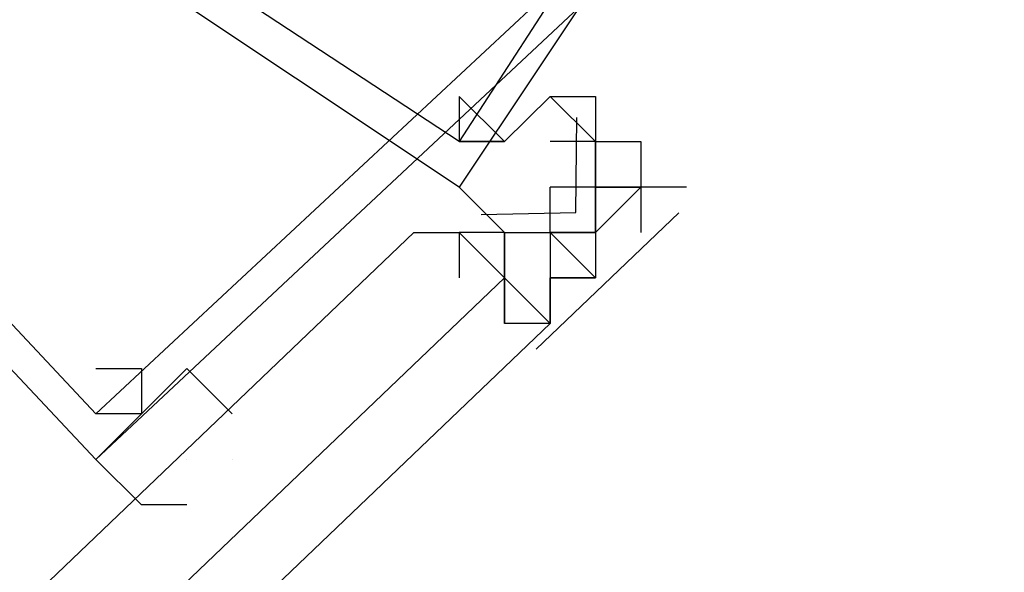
# Model space of a CAD drawing. Header units: feet. Extents: x -79 to 198, y -22 to 181.
# Tile 539 of 656: x 134.431 to 134.72, y 96.571 to 96.734. Entities that reach past the tile are written whole.
import ezdxf

# ---------------------------------------------------------------- set-up
doc = ezdxf.new("R2010")
doc.units = ezdxf.units.FT
doc.layers.add('A-LINEA', color=7, linetype='CONTINUOUS')

msp = doc.modelspace()

# ---------------------------------------------------------------- linework, layer by layer
at = {"layer": 'A-LINEA'}
for p, q in [((134.5867, 96.7111), (134.5867, 96.7111)), ((134.5867, 96.7111), (134.5867, 96.7111)), ((134.5867, 96.7111), (134.5867, 96.7111)), ((134.5867, 96.7111), (134.5867, 96.7111)), ((134.6, 96.6978), (134.5867, 96.6978)), ((134.6, 96.6978), (134.5867, 96.6978)), ((134.6, 96.6978), (134.6, 96.6978)), ((134.6, 96.6978), (134.6, 96.6978)), ((134.6, 96.6978), (134.6, 96.6978)), ((134.6, 96.6978), (134.6, 96.6978)), ((134.6, 96.6978), (134.6, 96.6978)), ((134.6, 96.6978), (134.6, 96.6978)), ((134.6, 96.6978), (134.6, 96.6978)), ((134.6, 96.6978), (134.6, 96.6978)), ((134.6, 96.6978), (134.6, 96.6978)), ((134.6, 96.6978), (134.6, 96.6978)), ((134.6, 96.6978), (134.6, 96.6978)), ((134.6, 96.6978), (134.6, 96.6978)), ((134.6, 96.6978), (134.6, 96.6978)), ((134.6, 96.6978), (134.6, 96.6978)), ((134.6, 96.6978), (134.6, 96.6978)), ((134.6, 96.6978), (134.6, 96.6978)), ((134.6, 96.6978), (134.6, 96.6978)), ((134.6, 96.6978), (134.6, 96.6978)), ((134.6, 96.6978), (134.6, 96.6844)), ((134.6, 96.6978), (134.6, 96.6978)), ((134.6, 96.6978), (134.6, 96.6978)), ((134.6, 96.6978), (134.6, 96.6978)), ((134.6, 96.6978), (134.6, 96.6978)), ((134.6, 96.6978), (134.6, 96.6978)), ((134.6, 96.6978), (134.6, 96.6978)), ((134.6, 96.6978), (134.6, 96.6978)), ((134.6, 96.6978), (134.6, 96.6978)), ((134.6, 96.6978), (134.6, 96.6978)), ((134.6, 96.6978), (134.6, 96.6978)), ((134.6, 96.6978), (134.6, 96.6978)), ((134.6, 96.6978), (134.6, 96.6978)), ((134.6, 96.6978), (134.6, 96.6978)), ((134.6, 96.6978), (134.6, 96.6978)), ((134.6, 96.6978), (134.6, 96.6978)), ((134.6, 96.6978), (134.6, 96.6978)), ((134.6, 96.6978), (134.6, 96.6978)), ((134.6, 96.6978), (134.6, 96.6978)), ((134.6, 96.6978), (134.6, 96.6978)), ((134.6, 96.6978), (134.6, 96.6978)), ((134.6, 96.6978), (134.6, 96.6978)), ((134.6, 96.6978), (134.6, 96.6978)), ((134.6, 96.6978), (134.6, 96.6978)), ((134.6, 96.6978), (134.6, 96.6978)), ((134.6, 96.6978), (134.6, 96.6844)), ((134.6, 96.6978), (134.6, 96.6978)), ((134.6, 96.6978), (134.6, 96.6978)), ((134.6, 96.6978), (134.6, 96.6978)), ((134.6, 96.6978), (134.6, 96.6978)), ((134.6, 96.6978), (134.6, 96.6978)), ((134.6, 96.6978), (134.6, 96.6978)), ((134.6133, 96.6978), (134.6133, 96.6978)), ((134.6133, 96.6978), (134.6133, 96.6978)), ((134.6133, 96.6978), (134.6133, 96.6978)), ((134.6133, 96.6978), (134.6133, 96.6978)), ((134.6133, 96.6978), (134.6133, 96.6978)), ((134.6133, 96.6978), (134.6133, 96.6978)), ((134.6133, 96.6978), (134.6133, 96.6978)), ((134.6133, 96.6978), (134.6133, 96.6978)), ((134.6, 96.6844), (134.5867, 96.6844)), ((134.5867, 96.6844), (134.5867, 96.6844)), ((134.5867, 96.6844), (134.5867, 96.6844)), ((134.5867, 96.6844), (134.5867, 96.6844)), ((134.5867, 96.6844), (134.5867, 96.6844)), ((134.5867, 96.6711), (134.5867, 96.6844)), ((134.6, 96.6844), (134.5867, 96.6844)), ((134.5867, 96.6844), (134.5867, 96.6844)), ((134.5867, 96.6844), (134.5867, 96.6844)), ((134.5867, 96.6844), (134.5867, 96.6844)), ((134.5867, 96.6844), (134.5867, 96.6844)), ((134.5867, 96.6711), (134.5867, 96.6844)), ((134.6, 96.6844), (134.6, 96.6844)), ((134.6, 96.6844), (134.6, 96.6844)), ((134.6, 96.6844), (134.6, 96.6844)), ((134.6, 96.6844), (134.6, 96.6844)), ((134.6, 96.6844), (134.6, 96.6844)), ((134.6, 96.6844), (134.6, 96.6844)), ((134.6, 96.6844), (134.6, 96.6844)), ((134.6, 96.6844), (134.6, 96.6844)), ((134.6, 96.6844), (134.6, 96.6844)), ((134.6, 96.6844), (134.6, 96.6844)), ((134.6, 96.6844), (134.6, 96.6844)), ((134.6, 96.6844), (134.6, 96.6844)), ((134.6, 96.6844), (134.6, 96.6711)), ((134.6, 96.6844), (134.6, 96.6711)), ((134.6, 96.6844), (134.6, 96.6711)), ((134.6, 96.6844), (134.6, 96.6844)), ((134.6, 96.6844), (134.6, 96.6844)), ((134.6, 96.6844), (134.6, 96.6844)), ((134.6, 96.6844), (134.6, 96.6844)), ((134.6, 96.6844), (134.6, 96.6844)), ((134.6, 96.6844), (134.6, 96.6844)), ((134.6, 96.6844), (134.6, 96.6844)), ((134.6, 96.6844), (134.6, 96.6844)), ((134.6, 96.6844), (134.6, 96.6844)), ((134.6, 96.6844), (134.6, 96.6844)), ((134.6, 96.6711), (134.6, 96.6844)), ((134.6, 96.6711), (134.6, 96.6844)), ((134.6, 96.6844), (134.6133, 96.6844)), ((134.6133, 96.6844), (134.6, 96.6844)), ((134.6, 96.6711), (134.6133, 96.6844)), ((134.6, 96.6844), (134.6, 96.6844)), ((134.6, 96.6844), (134.6, 96.6844)), ((134.6, 96.6844), (134.6, 96.6844)), ((134.6, 96.6844), (134.6, 96.6844)), ((134.6, 96.6844), (134.6, 96.6844)), ((134.6, 96.6844), (134.6, 96.6844)), ((134.6, 96.6844), (134.6, 96.6844)), ((134.6, 96.6844), (134.6, 96.6844)), ((134.6, 96.6844), (134.6, 96.6844)), ((134.6, 96.6844), (134.6, 96.6844)), ((134.6, 96.6844), (134.6, 96.6844)), ((134.6, 96.6844), (134.6, 96.6844)), ((134.6, 96.6844), (134.6, 96.6711)), ((134.6, 96.6844), (134.6, 96.6711)), ((134.6, 96.6844), (134.6, 96.6711)), ((134.6, 96.6844), (134.6, 96.6844)), ((134.6, 96.6844), (134.6, 96.6844)), ((134.6, 96.6844), (134.6, 96.6844)), ((134.6, 96.6844), (134.6, 96.6844)), ((134.6, 96.6844), (134.6, 96.6844)), ((134.6, 96.6844), (134.6, 96.6844)), ((134.6, 96.6844), (134.6, 96.6844)), ((134.6, 96.6844), (134.6, 96.6844)), ((134.6, 96.6844), (134.6, 96.6844)), ((134.6, 96.6844), (134.6, 96.6844)), ((134.6, 96.6711), (134.6, 96.6844)), ((134.6, 96.6711), (134.6, 96.6844)), ((134.6, 96.6844), (134.6133, 96.6844)), ((134.6133, 96.6844), (134.6, 96.6844)), ((134.6, 96.6711), (134.6133, 96.6844)), ((134.6133, 96.6844), (134.6133, 96.6844)), ((134.6133, 96.6844), (134.6133, 96.6844)), ((134.6133, 96.6844), (134.6133, 96.6844)), ((134.6133, 96.6844), (134.6133, 96.6844)), ((134.6133, 96.6844), (134.6133, 96.6844)), ((134.6133, 96.6844), (134.6133, 96.6844)), ((134.6133, 96.6844), (134.6133, 96.6844)), ((134.6133, 96.6844), (134.6133, 96.6844)), ((134.6133, 96.6844), (134.6133, 96.6844)), ((134.6133, 96.6844), (134.6133, 96.6844)), ((134.6133, 96.6844), (134.6133, 96.6844)), ((134.6133, 96.6844), (134.6133, 96.6844)), ((134.6133, 96.6844), (134.6133, 96.6711)), ((134.6267, 96.6844), (134.6133, 96.6844)), ((134.6133, 96.6844), (134.6133, 96.6844)), ((134.6133, 96.6844), (134.6133, 96.6844)), ((134.6133, 96.6844), (134.6133, 96.6844)), ((134.6133, 96.6844), (134.6133, 96.6844)), ((134.6133, 96.6844), (134.6133, 96.6844)), ((134.6133, 96.6844), (134.6133, 96.6844)), ((134.6133, 96.6844), (134.6133, 96.6844)), ((134.6133, 96.6844), (134.6133, 96.6844)), ((134.6133, 96.6844), (134.6133, 96.6844)), ((134.6133, 96.6844), (134.6133, 96.6844)), ((134.6133, 96.6844), (134.6133, 96.6844)), ((134.6133, 96.6844), (134.6133, 96.6844)), ((134.6133, 96.6844), (134.6133, 96.6711)), ((134.6267, 96.6844), (134.6133, 96.6844)), ((134.6245, 96.6769), (134.5826, 96.6368)), ((134.6245, 96.6769), (134.5826, 96.6368)), ((134.56, 96.6711), (134.56, 96.6711)), ((134.56, 96.6711), (134.56, 96.6711)), ((134.56, 96.6711), (134.56, 96.6711)), ((134.56, 96.6711), (134.56, 96.6578)), ((134.56, 96.6711), (134.56, 96.6711)), ((134.56, 96.6711), (134.56, 96.6711)), ((134.56, 96.6711), (134.56, 96.6711)), ((134.56, 96.6711), (134.56, 96.6711)), ((134.56, 96.6711), (134.56, 96.6711)), ((134.56, 96.6711), (134.56, 96.6711)), ((134.5733, 96.6711), (134.56, 96.6711)), ((134.56, 96.6711), (134.56, 96.6711)), ((134.56, 96.6711), (134.56, 96.6711)), ((134.56, 96.6711), (134.56, 96.6711)), ((134.56, 96.6711), (134.56, 96.6578)), ((134.56, 96.6711), (134.56, 96.6711)), ((134.56, 96.6711), (134.56, 96.6711)), ((134.56, 96.6711), (134.56, 96.6711)), ((134.56, 96.6711), (134.56, 96.6711)), ((134.56, 96.6711), (134.56, 96.6711)), ((134.56, 96.6711), (134.56, 96.6711)), ((134.5733, 96.6711), (134.56, 96.6711)), ((134.5733, 96.6711), (134.5733, 96.6578)), ((134.5733, 96.6711), (134.5733, 96.6711)), ((134.5733, 96.6711), (134.5733, 96.6578)), ((134.5733, 96.6711), (134.5733, 96.6711)), ((134.5733, 96.6711), (134.5733, 96.6711)), ((134.5733, 96.6711), (134.5867, 96.6711)), ((134.5733, 96.6711), (134.5733, 96.6711)), ((134.5733, 96.6711), (134.5733, 96.6711)), ((134.5733, 96.6578), (134.5733, 96.6711)), ((134.5733, 96.6711), (134.5733, 96.6711)), ((134.5733, 96.6711), (134.5733, 96.6711)), ((134.5733, 96.6711), (134.5733, 96.6711)), ((134.5733, 96.6578), (134.5733, 96.6711)), ((134.5733, 96.6711), (134.5733, 96.6711)), ((134.5733, 96.6711), (134.5733, 96.6711)), ((134.5733, 96.6711), (134.5733, 96.6578)), ((134.5733, 96.6711), (134.5733, 96.6711)), ((134.5733, 96.6711), (134.5733, 96.6578)), ((134.5733, 96.6711), (134.5733, 96.6711)), ((134.5733, 96.6711), (134.5733, 96.6711)), ((134.5733, 96.6711), (134.5867, 96.6711)), ((134.5733, 96.6711), (134.5733, 96.6711)), ((134.5733, 96.6711), (134.5733, 96.6711)), ((134.5733, 96.6578), (134.5733, 96.6711)), ((134.5733, 96.6711), (134.5733, 96.6711)), ((134.5733, 96.6711), (134.5733, 96.6711)), ((134.5733, 96.6711), (134.5733, 96.6711)), ((134.5733, 96.6578), (134.5733, 96.6711)), ((134.5733, 96.6711), (134.5733, 96.6711)), ((134.5733, 96.6711), (134.5733, 96.6711)), ((134.5867, 96.6711), (134.6, 96.6711)), ((134.5867, 96.6711), (134.5867, 96.6711)), ((134.5867, 96.6711), (134.5867, 96.6711)), ((134.5867, 96.6711), (134.5867, 96.6711)), ((134.5867, 96.6711), (134.5867, 96.6711)), ((134.5867, 96.6711), (134.5867, 96.6711)), ((134.5867, 96.6711), (134.5867, 96.6711)), ((134.5867, 96.6711), (134.5867, 96.6711)), ((134.5867, 96.6711), (134.5867, 96.6711)), ((134.5867, 96.6711), (134.5867, 96.6711)), ((134.5867, 96.6711), (134.5867, 96.6711)), ((134.5867, 96.6711), (134.5867, 96.6578)), ((134.5867, 96.6711), (134.5867, 96.6578)), ((134.5867, 96.6711), (134.5867, 96.6578)), ((134.5867, 96.6711), (134.5867, 96.6711)), ((134.5867, 96.6711), (134.5867, 96.6711)), ((134.5867, 96.6711), (134.5867, 96.6711)), ((134.5867, 96.6711), (134.5867, 96.6711)), ((134.5867, 96.6711), (134.5867, 96.6711)), ((134.5867, 96.6711), (134.5867, 96.6711)), ((134.5867, 96.6711), (134.5867, 96.6711)), ((134.5867, 96.6711), (134.5867, 96.6711)), ((134.5867, 96.6711), (134.5867, 96.6711)), ((134.5867, 96.6711), (134.5867, 96.6711)), ((134.5867, 96.6711), (134.5867, 96.6711)), ((134.5867, 96.6711), (134.6, 96.6711)), ((134.5867, 96.6711), (134.5867, 96.6711)), ((134.5867, 96.6711), (134.5867, 96.6711)), ((134.5867, 96.6711), (134.5867, 96.6711)), ((134.5867, 96.6711), (134.6, 96.6711)), ((134.5867, 96.6711), (134.5867, 96.6711)), ((134.5867, 96.6711), (134.5867, 96.6711)), ((134.5867, 96.6711), (134.5867, 96.6711)), ((134.5867, 96.6711), (134.5867, 96.6711)), ((134.5867, 96.6711), (134.5867, 96.6711)), ((134.5867, 96.6711), (134.5867, 96.6711)), ((134.5867, 96.6711), (134.5867, 96.6711)), ((134.5867, 96.6711), (134.5867, 96.6711)), ((134.5867, 96.6711), (134.5867, 96.6711)), ((134.5867, 96.6711), (134.5867, 96.6711)), ((134.5867, 96.6711), (134.5867, 96.6578)), ((134.5867, 96.6711), (134.5867, 96.6578)), ((134.5867, 96.6711), (134.5867, 96.6578)), ((134.5867, 96.6711), (134.5867, 96.6711)), ((134.5867, 96.6711), (134.5867, 96.6711)), ((134.5867, 96.6711), (134.5867, 96.6711)), ((134.5867, 96.6711), (134.5867, 96.6711)), ((134.5867, 96.6711), (134.5867, 96.6711)), ((134.5867, 96.6711), (134.5867, 96.6711)), ((134.5867, 96.6711), (134.5867, 96.6711)), ((134.5867, 96.6711), (134.5867, 96.6711)), ((134.5867, 96.6711), (134.5867, 96.6711)), ((134.5867, 96.6711), (134.5867, 96.6711)), ((134.5867, 96.6711), (134.5867, 96.6711)), ((134.5867, 96.6711), (134.6, 96.6711)), ((134.5867, 96.6711), (134.5867, 96.6711)), ((134.5867, 96.6711), (134.5867, 96.6711)), ((134.5867, 96.6711), (134.5867, 96.6711)), ((134.6, 96.6711), (134.6, 96.6711)), ((134.6, 96.6711), (134.6, 96.6578)), ((134.6, 96.6711), (134.6, 96.6711)), ((134.6, 96.6711), (134.6, 96.6711)), ((134.6, 96.6711), (134.6, 96.6711)), ((134.6, 96.6711), (134.6, 96.6711)), ((134.6, 96.6711), (134.6, 96.6711)), ((134.6, 96.6711), (134.6, 96.6711)), ((134.6, 96.6711), (134.6, 96.6711)), ((134.6, 96.6711), (134.6, 96.6711)), ((134.6, 96.6711), (134.6, 96.6711)), ((134.6, 96.6711), (134.6, 96.6711)), ((134.6, 96.6711), (134.6, 96.6711)), ((134.6, 96.6711), (134.6, 96.6711)), ((134.6, 96.6711), (134.6, 96.6711)), ((134.6, 96.6711), (134.6, 96.6711)), ((134.6, 96.6711), (134.6, 96.6711)), ((134.6, 96.6711), (134.6, 96.6711)), ((134.6, 96.6711), (134.6, 96.6711)), ((134.6, 96.6711), (134.6, 96.6711)), ((134.6, 96.6711), (134.6, 96.6578)), ((134.6, 96.6711), (134.6, 96.6711)), ((134.6, 96.6711), (134.6, 96.6711)), ((134.6, 96.6711), (134.6, 96.6711)), ((134.6, 96.6711), (134.6, 96.6711)), ((134.6, 96.6711), (134.6, 96.6711)), ((134.6, 96.6711), (134.6, 96.6711)), ((134.6, 96.6711), (134.6, 96.6711)), ((134.6, 96.6711), (134.6, 96.6711)), ((134.6, 96.6711), (134.6, 96.6711)), ((134.6, 96.6711), (134.6, 96.6711)), ((134.6, 96.6711), (134.6, 96.6711)), ((134.6, 96.6711), (134.6, 96.6711)), ((134.6, 96.6711), (134.6, 96.6711)), ((134.6, 96.6711), (134.6, 96.6711)), ((134.6, 96.6711), (134.6, 96.6711)), ((134.6, 96.6711), (134.6, 96.6711)), ((134.6, 96.6711), (134.6, 96.6711)), ((134.6133, 96.6711), (134.6133, 96.6711)), ((134.6133, 96.6711), (134.6133, 96.6711)), ((134.6133, 96.6711), (134.6133, 96.6711)), ((134.6133, 96.6711), (134.6133, 96.6711)), ((134.6133, 96.6711), (134.6133, 96.6711)), ((134.6133, 96.6711), (134.6133, 96.6711)), ((134.6133, 96.6711), (134.6133, 96.6711)), ((134.6133, 96.6711), (134.6133, 96.6711)), ((134.6133, 96.6711), (134.6133, 96.6711)), ((134.6133, 96.6711), (134.6133, 96.6711)), ((134.6133, 96.6711), (134.6133, 96.6711)), ((134.6133, 96.6711), (134.6133, 96.6711)), ((134.6133, 96.6711), (134.6133, 96.6711)), ((134.6133, 96.6711), (134.6133, 96.6711)), ((134.6133, 96.6711), (134.6133, 96.6711)), ((134.6133, 96.6711), (134.6133, 96.6711)), ((134.6133, 96.6711), (134.6133, 96.6711)), ((134.6133, 96.6711), (134.6133, 96.6711)), ((134.6133, 96.6711), (134.6133, 96.6711)), ((134.6133, 96.6711), (134.6133, 96.6711)), ((134.6133, 96.6711), (134.6133, 96.6711)), ((134.6133, 96.6711), (134.6133, 96.6711)), ((134.6133, 96.6711), (134.6133, 96.6711)), ((134.6133, 96.6711), (134.6133, 96.6711)), ((134.6133, 96.6711), (134.6133, 96.6711)), ((134.6133, 96.6711), (134.6133, 96.6711)), ((134.6133, 96.6711), (134.6133, 96.6711)), ((134.6133, 96.6711), (134.6133, 96.6711)), ((134.6133, 96.6711), (134.6133, 96.6711)), ((134.6133, 96.6711), (134.6133, 96.6711)), ((134.6133, 96.6711), (134.6133, 96.6711)), ((134.6133, 96.6711), (134.6133, 96.6711)), ((134.6133, 96.6711), (134.6133, 96.6711)), ((134.6133, 96.6711), (134.6133, 96.6711)), ((134.5733, 96.6578), (134.5733, 96.6578)), ((134.5733, 96.6578), (134.5733, 96.6578)), ((134.5733, 96.6578), (134.5733, 96.6444)), ((134.5733, 96.6578), (134.5733, 96.6578)), ((134.5733, 96.6578), (134.5733, 96.6578)), ((134.5733, 96.6578), (134.5733, 96.6578)), ((134.5733, 96.6578), (134.5733, 96.6578)), ((134.5733, 96.6578), (134.5733, 96.6578)), ((134.5733, 96.6578), (134.5733, 96.6578)), ((134.5733, 96.6578), (134.5733, 96.6578)), ((134.5733, 96.6578), (134.5733, 96.6578)), ((134.5733, 96.6578), (134.5733, 96.6578)), ((134.5733, 96.6578), (134.5733, 96.6578)), ((134.5733, 96.6578), (134.5733, 96.6578)), ((134.5733, 96.6578), (134.5733, 96.6578)), ((134.5733, 96.6578), (134.5733, 96.6578)), ((134.5733, 96.6444), (134.5733, 96.6578)), ((134.5733, 96.6578), (134.5733, 96.6578)), ((134.5733, 96.6578), (134.5733, 96.6578)), ((134.5733, 96.6578), (134.5733, 96.6578)), ((134.5733, 96.6578), (134.5733, 96.6578)), ((134.5733, 96.6578), (134.5733, 96.6578)), ((134.5733, 96.6578), (134.5733, 96.6578)), ((134.5733, 96.6578), (134.5733, 96.6578)), ((134.5733, 96.6578), (134.5733, 96.6578)), ((134.5733, 96.6578), (134.5733, 96.6578)), ((134.5733, 96.6578), (134.5733, 96.6444)), ((134.5733, 96.6578), (134.5733, 96.6578)), ((134.5733, 96.6578), (134.5733, 96.6578)), ((134.5733, 96.6578), (134.5733, 96.6578)), ((134.5733, 96.6578), (134.5733, 96.6578)), ((134.5733, 96.6578), (134.5733, 96.6578)), ((134.5733, 96.6578), (134.5733, 96.6578)), ((134.5733, 96.6578), (134.5733, 96.6578)), ((134.5733, 96.6578), (134.5733, 96.6578)), ((134.5733, 96.6578), (134.5733, 96.6578)), ((134.5733, 96.6578), (134.5733, 96.6578)), ((134.5733, 96.6578), (134.5733, 96.6578)), ((134.5733, 96.6578), (134.5733, 96.6578)), ((134.5733, 96.6578), (134.5733, 96.6578)), ((134.5733, 96.6444), (134.5733, 96.6578)), ((134.5733, 96.6578), (134.5733, 96.6578)), ((134.5733, 96.6578), (134.5733, 96.6578)), ((134.5733, 96.6578), (134.5733, 96.6578)), ((134.5733, 96.6578), (134.5733, 96.6578)), ((134.5733, 96.6578), (134.5733, 96.6578)), ((134.5733, 96.6578), (134.5733, 96.6578)), ((134.5733, 96.6578), (134.5733, 96.6578)), ((134.5867, 96.6578), (134.5867, 96.6578)), ((134.5867, 96.6578), (134.5867, 96.6578)), ((134.5867, 96.6578), (134.5867, 96.6444)), ((134.5867, 96.6578), (134.5867, 96.6578)), ((134.5867, 96.6578), (134.5867, 96.6444)), ((134.5867, 96.6578), (134.5867, 96.6578)), ((134.5867, 96.6578), (134.5867, 96.6578)), ((134.5867, 96.6578), (134.5867, 96.6578)), ((134.5867, 96.6578), (134.5867, 96.6578)), ((134.5867, 96.6578), (134.5867, 96.6578)), ((134.5867, 96.6578), (134.5867, 96.6578)), ((134.5867, 96.6578), (134.5867, 96.6578)), ((134.5867, 96.6578), (134.5867, 96.6578)), ((134.5867, 96.6578), (134.5867, 96.6578)), ((134.6, 96.6578), (134.5867, 96.6578)), ((134.5867, 96.6578), (134.5867, 96.6578)), ((134.5867, 96.6578), (134.5867, 96.6578)), ((134.5867, 96.6578), (134.5867, 96.6578)), ((134.5867, 96.6578), (134.5867, 96.6578)), ((134.5867, 96.6578), (134.5867, 96.6578)), ((134.5867, 96.6578), (134.5867, 96.6578)), ((134.5867, 96.6578), (134.5867, 96.6578)), ((134.5867, 96.6578), (134.5867, 96.6578)), ((134.5867, 96.6444), (134.5867, 96.6578)), ((134.5867, 96.6578), (134.5867, 96.6578)), ((134.5867, 96.6578), (134.5867, 96.6578)), ((134.5867, 96.6578), (134.5867, 96.6578)), ((134.5867, 96.6578), (134.5867, 96.6578)), ((134.5867, 96.6578), (134.5867, 96.6578)), ((134.5867, 96.6578), (134.5867, 96.6578)), ((134.5867, 96.6578), (134.6, 96.6578)), ((134.5867, 96.6578), (134.6, 96.6578)), ((134.5867, 96.6578), (134.6, 96.6578)), ((134.5867, 96.6578), (134.5867, 96.6578)), ((134.5867, 96.6578), (134.5867, 96.6578)), ((134.5867, 96.6578), (134.5867, 96.6444)), ((134.5867, 96.6578), (134.5867, 96.6578)), ((134.5867, 96.6578), (134.5867, 96.6444)), ((134.5867, 96.6578), (134.5867, 96.6578)), ((134.5867, 96.6578), (134.5867, 96.6578)), ((134.5867, 96.6578), (134.5867, 96.6578)), ((134.5867, 96.6578), (134.5867, 96.6578)), ((134.5867, 96.6578), (134.5867, 96.6578)), ((134.5867, 96.6578), (134.5867, 96.6578)), ((134.5867, 96.6578), (134.5867, 96.6578)), ((134.5867, 96.6578), (134.5867, 96.6578)), ((134.5867, 96.6578), (134.5867, 96.6578)), ((134.6, 96.6578), (134.5867, 96.6578)), ((134.5867, 96.6578), (134.5867, 96.6578)), ((134.5867, 96.6578), (134.5867, 96.6578)), ((134.5867, 96.6578), (134.5867, 96.6578)), ((134.5867, 96.6578), (134.5867, 96.6578)), ((134.5867, 96.6578), (134.5867, 96.6578)), ((134.5867, 96.6578), (134.5867, 96.6578)), ((134.5867, 96.6578), (134.5867, 96.6578)), ((134.5867, 96.6578), (134.5867, 96.6578)), ((134.5867, 96.6444), (134.5867, 96.6578)), ((134.5867, 96.6578), (134.5867, 96.6578)), ((134.5867, 96.6578), (134.5867, 96.6578)), ((134.5867, 96.6578), (134.5867, 96.6578)), ((134.5867, 96.6578), (134.5867, 96.6578)), ((134.5867, 96.6578), (134.5867, 96.6578)), ((134.5867, 96.6578), (134.5867, 96.6578)), ((134.5867, 96.6578), (134.6, 96.6578)), ((134.5867, 96.6578), (134.6, 96.6578)), ((134.5867, 96.6578), (134.6, 96.6578)), ((134.6, 96.6578), (134.6, 96.6578)), ((134.6, 96.6578), (134.6, 96.6578)), ((134.6, 96.6578), (134.6, 96.6578)), ((134.6, 96.6578), (134.6, 96.6578)), ((134.6, 96.6578), (134.6, 96.6578)), ((134.6, 96.6578), (134.6, 96.6578)), ((134.6, 96.6578), (134.6, 96.6578)), ((134.6, 96.6578), (134.6, 96.6578)), ((134.6, 96.6578), (134.6, 96.6578)), ((134.6, 96.6578), (134.6, 96.6578)), ((134.6, 96.6578), (134.6, 96.6578)), ((134.6, 96.6578), (134.6, 96.6578)), ((134.6, 96.6578), (134.6, 96.6578)), ((134.6, 96.6578), (134.6, 96.6578)), ((134.6, 96.6578), (134.6, 96.6578)), ((134.6, 96.6578), (134.6, 96.6578)), ((134.6, 96.6578), (134.6, 96.6578)), ((134.6, 96.6578), (134.6, 96.6578)), ((134.6, 96.6578), (134.6, 96.6578)), ((134.6, 96.6578), (134.6, 96.6578)), ((134.6, 96.6578), (134.6, 96.6578)), ((134.6, 96.6578), (134.6, 96.6578)), ((134.6, 96.6578), (134.6, 96.6578)), ((134.6, 96.6578), (134.6, 96.6578)), ((134.6, 96.6578), (134.6, 96.6578)), ((134.6, 96.6578), (134.6, 96.6578)), ((134.5733, 96.6444), (134.5733, 96.6444)), ((134.5733, 96.6444), (134.5733, 96.6444)), ((134.5733, 96.6444), (134.5733, 96.6444)), ((134.5733, 96.6444), (134.5733, 96.6444)), ((134.5867, 96.6444), (134.5867, 96.6444)), ((134.5867, 96.6444), (134.5867, 96.6444)), ((134.5867, 96.6444), (134.5867, 96.6444)), ((134.5867, 96.6444), (134.5867, 96.6444)), ((134.5867, 96.6444), (134.5867, 96.6444)), ((134.5867, 96.6444), (134.5867, 96.6444)), ((134.5867, 96.6444), (134.5867, 96.6444)), ((134.5867, 96.6444), (134.5867, 96.6444)), ((134.5867, 96.6444), (134.5867, 96.6444)), ((134.5867, 96.6444), (134.5867, 96.6444)), ((134.5867, 96.6444), (134.5867, 96.6444)), ((134.5867, 96.6444), (134.5867, 96.6444)), ((134.5867, 96.6444), (134.5867, 96.6444)), ((134.5867, 96.6444), (134.5867, 96.6444)), ((134.5867, 96.6444), (134.5867, 96.6444)), ((134.5867, 96.6444), (134.5867, 96.6444)), ((134.5867, 96.6444), (134.5867, 96.6444)), ((134.5867, 96.6444), (134.5867, 96.6444)), ((134.5867, 96.6444), (134.5867, 96.6444)), ((134.5867, 96.6444), (134.5867, 96.6444)), ((134.5867, 96.6444), (134.5867, 96.6444)), ((134.5867, 96.6444), (134.5867, 96.6444)), ((134.5867, 96.6444), (134.5867, 96.6444)), ((134.5867, 96.6444), (134.5867, 96.6444)), ((134.5867, 96.6444), (134.5867, 96.6444)), ((134.5867, 96.6444), (134.5867, 96.6444)), ((134.4933, 96.6044), (134.4933, 96.6044)), ((134.4933, 96.6044), (134.4933, 96.6044))]:
    msp.add_line(p, q, dxfattribs=at)
for points in [[(134.08, 97.0044), (134.24, 97.2444), (134.72, 96.9244), (134.56, 96.6844), (134.08, 97.0044)], [(134.08, 97.0044), (134.24, 97.2444), (134.72, 96.9244), (134.56, 96.6844), (134.08, 97.0044)], [(134.2667, 97.2311), (134.0533, 97.0311), (134.4533, 96.6044), (134.6667, 96.8044), (134.2667, 97.2311)], [(134.2667, 97.2311), (134.0533, 97.0311), (134.4533, 96.6044), (134.6667, 96.8044), (134.2667, 97.2311)], [(134.0933, 97.0044), (134.24, 97.2311), (134.7067, 96.9244), (134.56, 96.6978), (134.0933, 97.0044)], [(134.0933, 97.0044), (134.24, 97.2311), (134.7067, 96.9244), (134.56, 96.6978), (134.0933, 97.0044)], [(134.2667, 97.2178), (134.0667, 97.0311), (134.4533, 96.6178), (134.6533, 96.8044), (134.2667, 97.2178)], [(134.2667, 97.2178), (134.0667, 97.0311), (134.4533, 96.6178), (134.6533, 96.8044), (134.2667, 97.2178)], [(134.6, 96.6978), (134.6, 96.6978), (134.6, 96.6978), (134.6, 96.6978), (134.5867, 96.7111), (134.5867, 96.7111), (134.5733, 96.6978), (134.5733, 96.6978), (134.5733, 96.6978), (134.5733, 96.6978), (134.56, 96.7111), (134.56, 96.6978), (134.56, 96.6978), (134.56, 96.6978), (134.56, 96.6978), (134.56, 96.6978), (134.56, 96.6978)], [(134.6, 96.6978), (134.6, 96.6978), (134.6, 96.6978), (134.6, 96.6978), (134.5867, 96.7111), (134.5867, 96.7111), (134.5733, 96.6978), (134.5733, 96.6978), (134.5733, 96.6978), (134.5733, 96.6978), (134.56, 96.7111), (134.56, 96.6978), (134.56, 96.6978), (134.56, 96.6978), (134.56, 96.6978), (134.56, 96.6978), (134.56, 96.6978)], [(134.5867, 96.7111), (134.6, 96.7111), (134.6, 96.6978), (134.6133, 96.6978), (134.6133, 96.6844), (134.6, 96.6844), (134.6, 96.6978)], [(134.5867, 96.7111), (134.6, 96.7111), (134.6, 96.6978), (134.6133, 96.6978), (134.6133, 96.6844), (134.6, 96.6844), (134.6, 96.6978)], [(134.5664, 96.6764), (134.5942, 96.677), (134.5945, 96.7049)], [(134.5664, 96.6764), (134.5942, 96.677), (134.5945, 96.7049)], [(134.56, 96.6844), (134.56, 96.6844), (134.56, 96.6844), (134.56, 96.6844), (134.5733, 96.6711), (134.5733, 96.6711)], [(134.56, 96.6844), (134.56, 96.6844), (134.56, 96.6844), (134.56, 96.6844), (134.5733, 96.6711), (134.5733, 96.6711)], [(134.5867, 96.6711), (134.5867, 96.6711), (134.5867, 96.6844), (134.5867, 96.6844), (134.5867, 96.6844)], [(134.6, 96.6844), (134.6, 96.6711), (134.5867, 96.6711), (134.5867, 96.6578)], [(134.5867, 96.6711), (134.5867, 96.6711), (134.5867, 96.6844), (134.5867, 96.6844), (134.5867, 96.6844)], [(134.6, 96.6844), (134.6, 96.6711), (134.5867, 96.6711), (134.5867, 96.6578)], [(134.5733, 96.6578), (132.08, 94.2711), (132.0667, 94.2844), (132.0667, 94.2978), (134.5467, 96.6711), (134.56, 96.6711), (134.5733, 96.6578)], [(134.5733, 96.6578), (132.08, 94.2711), (132.0667, 94.2844), (132.0667, 94.2978), (134.5467, 96.6711), (134.56, 96.6711), (134.5733, 96.6578)], [(134.56, 96.6711), (134.5733, 96.6578), (134.5867, 96.6444)], [(134.56, 96.6711), (134.5733, 96.6578), (134.5867, 96.6444)], [(134.6, 96.6578), (134.5867, 96.6711), (134.5867, 96.6578)], [(134.6, 96.6711), (134.5867, 96.6711), (134.5867, 96.6578)], [(134.6, 96.6711), (134.5867, 96.6711), (134.6, 96.6711)], [(134.6, 96.6578), (134.5867, 96.6711), (134.5867, 96.6578)], [(134.6, 96.6711), (134.5867, 96.6711), (134.5867, 96.6578)], [(134.6, 96.6711), (134.5867, 96.6711), (134.6, 96.6711)], [(134.5867, 96.6444), (132.0933, 94.2578), (132.08, 94.2711), (134.5733, 96.6578), (134.5867, 96.6444)], [(134.5867, 96.6444), (132.0933, 94.2578), (132.08, 94.2711), (134.5733, 96.6578), (134.5867, 96.6444)], [(134.5867, 96.6444), (134.5733, 96.6444), (134.5733, 96.6578)], [(134.5867, 96.6444), (134.5733, 96.6444), (134.5733, 96.6578)], [(134.4533, 96.6311), (134.4667, 96.6311), (134.4667, 96.6311), (134.4667, 96.6178), (134.4667, 96.6178), (134.4667, 96.6178), (134.48, 96.6311), (134.48, 96.6311), (134.4933, 96.6178), (134.4933, 96.6178), (134.4933, 96.6178)], [(134.4533, 96.6311), (134.4667, 96.6311), (134.4667, 96.6311), (134.4667, 96.6178), (134.4667, 96.6178), (134.4667, 96.6178), (134.48, 96.6311), (134.48, 96.6311), (134.4933, 96.6178), (134.4933, 96.6178), (134.4933, 96.6178)], [(134.48, 96.5911), (134.4667, 96.5911), (134.4667, 96.5911), (134.4667, 96.5911), (134.4533, 96.6044), (134.4533, 96.6044), (134.4667, 96.6178), (134.4667, 96.6178), (134.4533, 96.6178), (134.4533, 96.6178), (134.4533, 96.6178), (134.4533, 96.6178), (134.4533, 96.6178)], [(134.4667, 96.6178), (134.4667, 96.6178), (134.4667, 96.6178), (134.4667, 96.6178), (134.4533, 96.6178)], [(134.48, 96.5911), (134.4667, 96.5911), (134.4667, 96.5911), (134.4667, 96.5911), (134.4533, 96.6044), (134.4533, 96.6044), (134.4667, 96.6178), (134.4667, 96.6178), (134.4533, 96.6178), (134.4533, 96.6178), (134.4533, 96.6178), (134.4533, 96.6178), (134.4533, 96.6178)], [(134.4667, 96.6178), (134.4667, 96.6178), (134.4667, 96.6178), (134.4667, 96.6178), (134.4533, 96.6178)], [(134.48, 96.6044), (134.48, 96.6044), (134.48, 96.6044)], [(134.48, 96.6044), (134.48, 96.6044), (134.48, 96.6044)]]:
    msp.add_lwpolyline(points, dxfattribs=at)
msp.add_lwpolyline([(134.5733, 96.6978), (134.56, 96.6978), (134.56, 96.6978), (134.5733, 96.6978)], close=True, dxfattribs=at)
msp.add_lwpolyline([(134.5733, 96.6978), (134.56, 96.6978), (134.56, 96.6978), (134.5733, 96.6978)], close=True, dxfattribs=at)

doc.saveas('drawing.dxf')
